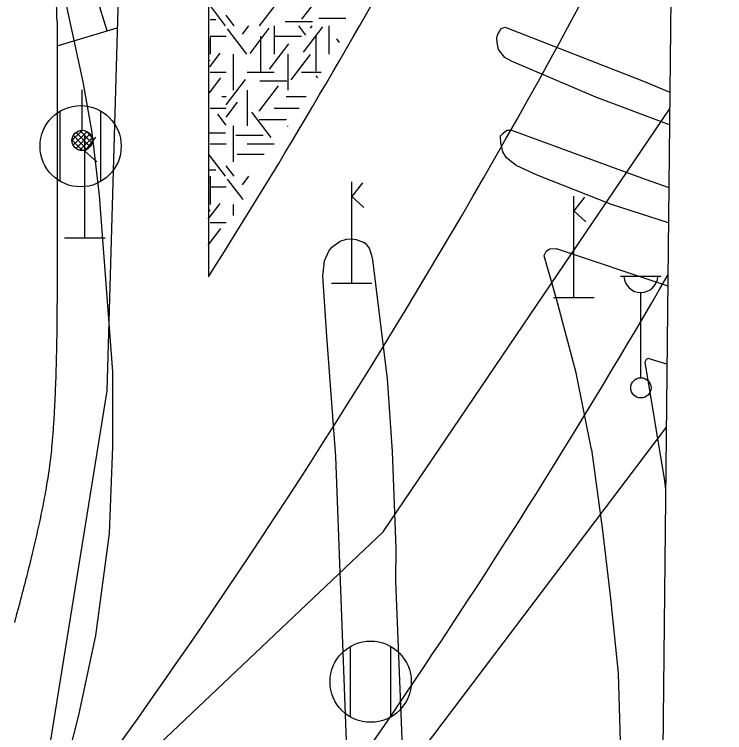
# Model space of a CAD drawing. Extents: x 419101 to 420177, y 4451541 to 4452254.
# Drawn here: x 420138.11 to 420173.1, y 4451947.17 to 4451982.56 of the extents above; entities that cross this region are included whole.
import ezdxf

# ---------------------------------------------------------------- set-up
doc = ezdxf.new("R2010")
doc.units = 0
for name, color, linetype in [('0_ÖNERİ_LEJAND', 7, 'Continuous'), ('3_HALİHAZIR', 7, 'Continuous'), ('Level 41', 7, 'Continuous'), ('Level 60', 7, 'Continuous'), ('Level 62', 7, 'Continuous')]:
    doc.layers.add(name, color=color, linetype=linetype)

msp = doc.modelspace()

# ---------------------------------------------------------------- linework, layer by layer
at = {"layer": '0_ÖNERİ_LEJAND'}
msp.add_lwpolyline([(419108.722, 4452245.778), (420173.096, 4452234.536), (420165.768, 4451540.511), (419101.295, 4451551.753)], close=True, dxfattribs=at)
at = {"layer": '3_HALİHAZIR'}
for p, q in [((420141.444, 4451976.836), (420141.444, 4451978.836)), ((420140.369, 4451974.331), (420140.369, 4451977.791)), ((420142.369, 4451974.331), (420142.369, 4451977.791)), ((420140.944, 4451976.336), (420141.454, 4451976.836)), ((420141.924, 4451976.236), (420141.344, 4451976.826)), ((420141.004, 4451976.106), (420141.674, 4451976.776)), ((420141.684, 4451975.906), (420141.014, 4451976.586)), ((420141.134, 4451975.956), (420141.824, 4451976.656)), ((420141.844, 4451976.036), (420141.144, 4451976.736)), ((420141.324, 4451975.866), (420141.924, 4451976.466)), ((420141.572, 4451971.55), (420141.572, 4451976.55)), ((420142.102, 4451976.506), (420141.572, 4451975.826)), ((420141.894, 4451976.546), (420141.654, 4451976.786)), ((420141.464, 4451975.846), (420140.954, 4451976.366)), ((420141.634, 4451975.886), (420141.894, 4451976.156)), ((420141.572, 4451975.826), (420142.164, 4451975.292)), ((420154.724, 4451969.309), (420154.724, 4451974.309)), ((420155.254, 4451974.266), (420154.724, 4451973.586)), ((420154.724, 4451973.586), (420155.316, 4451973.051)), ((420165.663, 4451968.602), (420165.663, 4451973.602)), ((420166.193, 4451973.559), (420165.663, 4451972.879)), ((420165.663, 4451972.879), (420166.255, 4451972.344)), ((420140.572, 4451971.55), (420142.572, 4451971.55)), ((420167.971, 4451969.659), (420169.971, 4451969.659)), ((420153.724, 4451969.309), (420155.724, 4451969.309)), ((420168.971, 4451964.659), (420168.971, 4451968.852)), ((420164.663, 4451968.602), (420166.663, 4451968.602)), ((420154.658, 4451947.953), (420154.658, 4451951.413)), ((420156.658, 4451947.953), (420156.658, 4451951.413))]:
    msp.add_line(p, q, dxfattribs=at)
for points in [[(420109.881, 4451901.723), (420112.673, 4451903.817), (420115.48, 4451906.029), (420118.037, 4451908.34), (420121.165, 4451911.354), (420124.15, 4451914.666), (420127.49, 4451918.709), (420129.987, 4451922.042), (420131.766, 4451924.801), (420133.668, 4451927.897), (420136.388, 4451933.25), (420137.865, 4451936.74), (420138.841, 4451939.389), (420140.268, 4451944.027), (420141.284, 4451948.041), (420142.127, 4451951.954), (420142.797, 4451956.987), (420142.956, 4451961.259), (420142.954, 4451964.951), (420142.292, 4451973.636), (420141.937, 4451976.738), (420141.494, 4451979.232), (420140.628, 4451983.248), (420139.406, 4451987.379)], [(420170.378, 4451977.116), (420166.755, 4451978.473), (420162.624, 4451980.228), (420162.263, 4451980.429), (420161.963, 4451980.82), (420161.884, 4451981.177), (420161.879, 4451981.379), (420161.901, 4451981.532), (420161.931, 4451981.579), (420161.951, 4451981.627), (420162.09, 4451981.864), (420162.283, 4451981.927), (420169.094, 4451979.266), (420170.395, 4451978.717)], [(420167.522, 4451973.19), (420163.855, 4451974.637), (420162.827, 4451975.112), (420162.345, 4451975.488), (420162.169, 4451975.78), (420162.072, 4451976.224), (420162.059, 4451976.522), (420162.06, 4451976.57), (420162.178, 4451976.712), (420162.363, 4451976.852), (420162.603, 4451976.846), (420169.179, 4451974.44), (420170.346, 4451974.034)], [(420170.327, 4451972.292), (420167.522, 4451973.19)], [(420153.938, 4451960.777), (420153.503, 4451966.709), (420153.31, 4451969.66), (420153.384, 4451970.424), (420153.593, 4451970.89), (420153.752, 4451971.096), (420154.153, 4451971.388), (420154.461, 4451971.48), (420154.738, 4451971.506), (420154.95, 4451971.459), (420155.159, 4451971.384), (420155.301, 4451971.336), (420155.382, 4451971.291), (420155.582, 4451971.032), (420155.683, 4451970.748), (420155.742, 4451970.457), (420156.471, 4451964.607), (420156.718, 4451961.028), (420156.893, 4451956.261), (420156.887, 4451954.633)], [(420164.207, 4451970.679), (420164.327, 4451970.907), (420164.482, 4451971), (420164.79, 4451971.022), (420170.294, 4451969.192)], [(420166.542, 4451961.13), (420165.786, 4451964.903), (420164.824, 4451968.482), (420164.207, 4451970.662), (420164.207, 4451970.679)], [(420170.254, 4451965.318), (420169.337, 4451965.604), (420169.223, 4451965.562), (420169.165, 4451965.424), (420169.165, 4451965.424), (420170.128, 4451959.573), (420170.188, 4451959.147)], [(420166.542, 4451961.13), (420167.086, 4451957.126), (420167.48, 4451953.783), (420167.855, 4451950.112), (420168.002, 4451945.066), (420168.13, 4451939.804), (420168.032, 4451934.411), (420167.696, 4451930.074), (420166.91, 4451923.873), (420166.367, 4451920.624), (420165.753, 4451917.26), (420164.76, 4451912.627), (420163.211, 4451907.18), (420160.633, 4451899.551), (420156.495, 4451889.67)], [(420154.513, 4451940.368), (420154.484, 4451946.316), (420153.938, 4451960.777)], [(420156.887, 4451954.633), (420157.302, 4451944.016), (420157.304, 4451940.428), (420157.152, 4451935.66), (420156.817, 4451931.004), (420156.365, 4451926.683), (420155.632, 4451921.95), (420154.681, 4451917.302), (420153.018, 4451910.604), (420151.613, 4451906.226), (420150.27, 4451902.538), (420148.236, 4451897.73), (420145.674, 4451892.56)]]:
    msp.add_lwpolyline(points, dxfattribs=at)
for centre, radius in [((420141.369, 4451976.061), 2), ((420141.442, 4451976.345), 0.5), ((420168.971, 4451964.159), 0.5), ((420155.658, 4451949.683), 2)]:
    msp.add_circle(centre, radius, dxfattribs=at)
msp.add_arc((420168.971, 4451969.689), 0.837, 183.298, 356.9072, dxfattribs=at)
at = {"layer": 'Level 41'}
for p, q in [((420152.274, 4451982.325), (420153.223, 4451983.574)), ((420148.507, 4451981.992), (420147.763, 4451982.971)), ((420150.183, 4451981.992), (420151.012, 4451983.083)), ((420148.93, 4451981.992), (420148.536, 4451982.51)), ((420147.757, 4451982.304), (420148.023, 4451982.304)), ((420151.445, 4451982.198), (420152.788, 4451982.198)), ((420153.097, 4451982.373), (420154.44, 4451982.373)), ((420149.557, 4451980.594), (420148.608, 4451981.844)), ((420149.346, 4451981.575), (420149.663, 4451981.992)), ((420149.717, 4451980.629), (420150.666, 4451981.879)), ((420150.912, 4451981.992), (420150.912, 4451980.594)), ((420152.461, 4451981.54), (420152.117, 4451981.992)), ((420152.354, 4451980.698), (420153.304, 4451981.948)), ((420152.687, 4451981.872), (420152.778, 4451981.992)), ((420153.598, 4451981.992), (420153.598, 4451980.594)), ((420147.748, 4451981.413), (420147.748, 4451980.594)), ((420147.748, 4451981.413), (420147.748, 4451980.594)), ((420147.749, 4451981.478), (420148.536, 4451981.478)), ((420150.237, 4451981.49), (420150.237, 4451979.723)), ((420150.912, 4451981.478), (420152.255, 4451981.478)), ((420152.954, 4451981.525), (420152.954, 4451979.758)), ((420150.677, 4451979.857), (420151.626, 4451981.107)), ((420154.123, 4451981.176), (420153.989, 4451981.352)), ((420147.734, 4451979.976), (420148.246, 4451980.651)), ((420148.898, 4451978.827), (420148.898, 4451980.594)), ((420151.584, 4451980.594), (420151.584, 4451978.827)), ((420151.743, 4451979.332), (420152.692, 4451980.582)), ((420147.749, 4451980.278), (420147.737, 4451980.294)), ((420147.748, 4451979.71), (420148.536, 4451979.71)), ((420149.569, 4451979.71), (420150.912, 4451979.71)), ((420152.255, 4451979.71), (420153.224, 4451979.71)), ((420147.721, 4451978.698), (420148.273, 4451979.424)), ((420148.546, 4451978.106), (420149.495, 4451979.355)), ((420153.052, 4451979.43), (420152.976, 4451979.53)), ((420150.171, 4451977.789), (420151.12, 4451979.039)), ((420150.193, 4451979.276), (420151.536, 4451979.276)), ((420149.569, 4451978.827), (420149.569, 4451977.06)), ((420148.332, 4451978.503), (420148.536, 4451978.503)), ((420148.536, 4451977.497), (420149.095, 4451978.233)), ((420151.499, 4451978.503), (420152.484, 4451978.503)), ((420147.748, 4451977.943), (420148.536, 4451977.943)), ((420150.912, 4451977.943), (420152.14, 4451977.943)), ((420148.536, 4451977.103), (420148.13, 4451977.637)), ((420150.756, 4451976.492), (420149.807, 4451977.742)), ((420150.166, 4451977.383), (420151.509, 4451977.383)), ((420148.898, 4451975.292), (420148.898, 4451977.06)), ((420151.584, 4451977.036), (420151.584, 4451977.06)), ((420147.702, 4451976.717), (420148.502, 4451976.717)), ((420149.021, 4451976.611), (420150.364, 4451976.611)), ((420147.748, 4451976.176), (420148.536, 4451976.176)), ((420149.569, 4451976.176), (420150.912, 4451976.176)), ((420148.507, 4451974.583), (420147.705, 4451975.639)), ((420149.075, 4451975.665), (420150.417, 4451975.665)), ((420148.93, 4451974.583), (420148.536, 4451975.101)), ((420147.683, 4451974.895), (420148.023, 4451974.895)), ((420147.748, 4451974.583), (420147.748, 4451973.185)), ((420147.748, 4451974.583), (420147.748, 4451973.185)), ((420149.372, 4451973.429), (420148.608, 4451974.435)), ((420149.346, 4451974.166), (420149.663, 4451974.583)), ((420147.748, 4451974.069), (420148.536, 4451974.069)), ((420147.659, 4451972.469), (420148.246, 4451973.242)), ((420147.749, 4451972.869), (420147.665, 4451972.98)), ((420148.898, 4451972.656), (420148.898, 4451973.185)), ((420147.748, 4451972.301), (420148.536, 4451972.301)), ((420147.647, 4451971.192), (420148.273, 4451972.015))]:
    msp.add_line(p, q, dxfattribs=at)
at = {"layer": 'Level 60'}
for p, q in [((420156.269, 4451957.064), (420170.386, 4451977.887)), ((420170.221, 4451962.216), (420151.048, 4451936.913)), ((420124.575, 4451927.06), (420156.269, 4451957.064))]:
    msp.add_line(p, q, dxfattribs=at)
msp.add_lwpolyline([(420142.427, 4451991.503), (420143.381, 4451989.115), (420142.654, 4451964.019), (420139.382, 4451943.65), (420118.662, 4451922.191), (420101.577, 4451905.823), (420079.039, 4451892.729), (420044.868, 4451873.088), (420028.336, 4451864.584)], dxfattribs=at)
at = {"layer": 'Level 62'}
for p, q in [((420142.671, 4451981.746), (420140.856, 4451987.734)), ((420147.672, 4451987.034), (420147.672, 4451969.626)), ((420140.209, 4451982.212), (420140.209, 4451969.32)), ((420140.209, 4451981), (420143.172, 4451981.898))]:
    msp.add_line(p, q, dxfattribs=at)
for centre, radius, start, end in [((419868.799, 4452145.832), 329.876, 327.71321, 335.01788), ((419869.259, 4452142.553), 336.876, 321.54676, 333.42072), ((419871.682, 4452142.243), 344.876, 321.63828, 329.98199)]:
    msp.add_arc(centre, radius, start, end, dxfattribs=at)
for points in [[(420140.209, 4451982.212), (420140.165, 4451983.968), (420140.026, 4451985.641), (420139.816, 4451987.224)], [(420140.209, 4451969.32), (420140.209, 4451962.806), (420139.394, 4451957.288), (420138.106, 4451952.605)]]:
    msp.add_open_spline(points, degree=2, dxfattribs=at)

doc.saveas('drawing.dxf')
